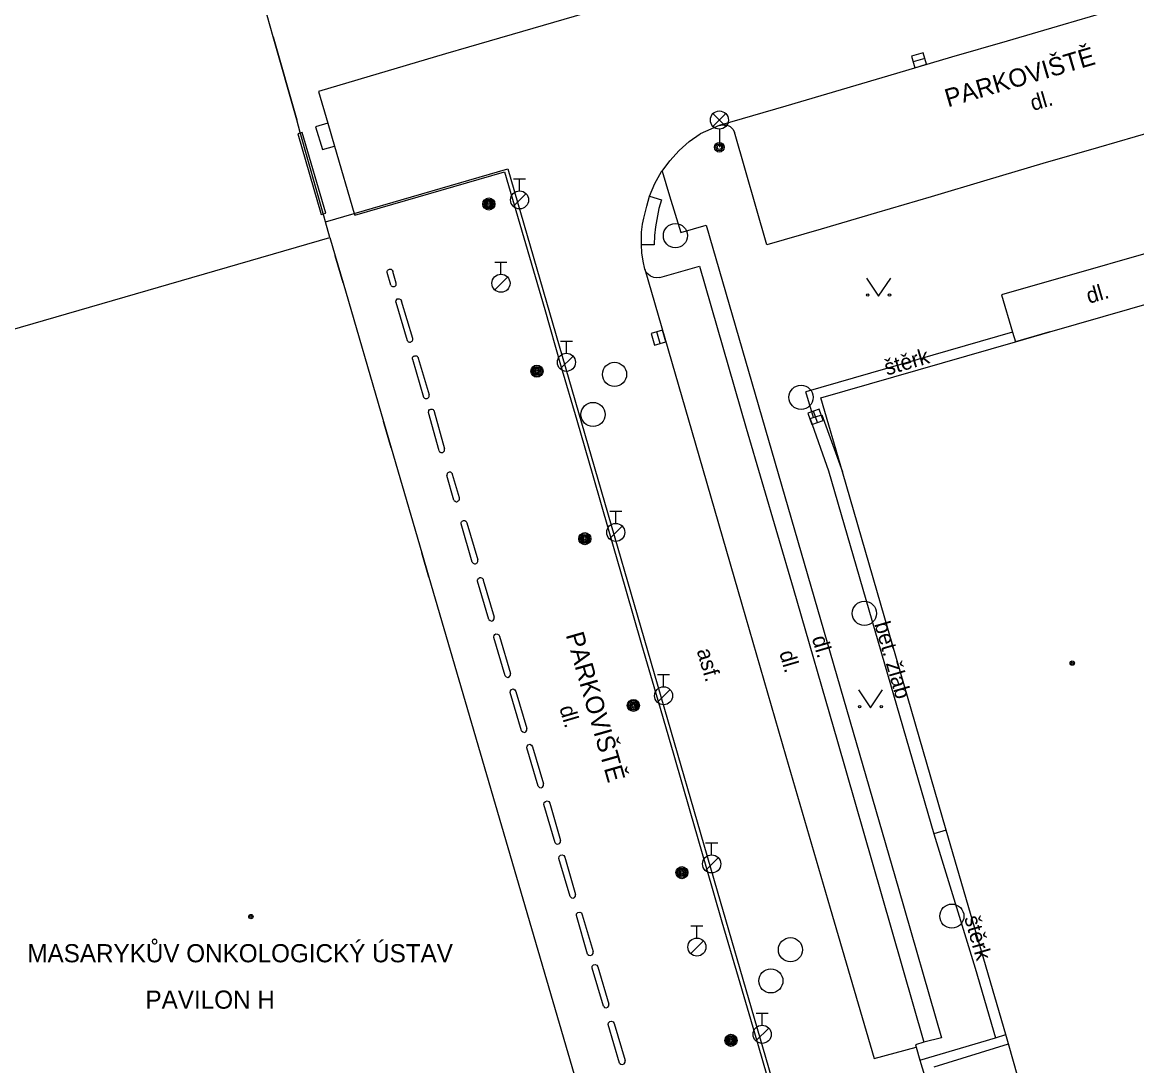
# Model space of a CAD drawing. Extents: x -600309 to -598967, y -1161267 to -1160292.
# Drawn here: x -599649.02 to -599602.9, y -1160733.12 to -1160689.94 of the extents above; entities that cross this region are included whole.
import ezdxf

# ---------------------------------------------------------------- set-up
doc = ezdxf.new("R2010")
doc.units = 0
for name, color, linetype in [('Level 10', 7, 'Continuous'), ('Level 11', 7, 'Continuous'), ('Level 25', 7, 'Continuous'), ('Level 27', 7, 'Continuous'), ('Level 28', 7, 'Continuous'), ('Level 33', 7, 'Continuous'), ('Level 36', 7, 'Continuous'), ('Level 39', 7, 'Continuous'), ('Level 40', 7, 'Continuous'), ('Level 41', 7, 'Continuous'), ('Level 42', 7, 'Continuous'), ('Level 5', 7, 'Continuous'), ('Level 6', 7, 'Continuous')]:
    doc.layers.add(name, color=color, linetype=linetype)

msp = doc.modelspace()

# ---------------------------------------------------------------- linework, layer by layer
at = {"layer": 'Level 10'}
for points in [[(-599593.81, -1160686.53), (-599596.8, -1160687.37), (-599599.09, -1160688.05), (-599601.38, -1160688.7199), (-599603.69, -1160689.38), (-599605.96, -1160690.05), (-599608.26, -1160690.7199), (-599610.56, -1160691.39), (-599612.84, -1160692.06), (-599615.13, -1160692.74), (-599617.42, -1160693.4099), (-599620.18, -1160694.21)], [(-599623.94, -1160689.05), (-599630.55, -1160690.9699), (-599631.51, -1160691.25), (-599636.76, -1160692.8), (-599636.37, -1160694.11)], [(-599636.37, -1160694.11), (-599636.1, -1160695.06)], [(-599622.54, -1160696.1), (-599622.2199, -1160695.67), (-599621.84, -1160695.25), (-599621.42, -1160694.88), (-599620.96, -1160694.55)], [(-599620.18, -1160694.21), (-599620.96, -1160694.55)], [(-599636.1, -1160695.06), (-599635.28, -1160697.85)], [(-599635.28, -1160697.85), (-599635.26, -1160697.92), (-599629.06, -1160696.13), (-599627.4, -1160701.83), (-599626.74, -1160704.11), (-599626.07, -1160706.4099), (-599625.4099, -1160708.7), (-599624.74, -1160711), (-599624.06, -1160713.39), (-599623.39, -1160715.69), (-599622.7199, -1160717.99), (-599622.05, -1160720.27), (-599621.39, -1160722.57), (-599620.73, -1160724.86), (-599620.07, -1160727.17), (-599619.4, -1160729.46), (-599618.7199, -1160731.76), (-599618.05, -1160734.05), (-599617.38, -1160736.4699)], [(-599623.06, -1160697.13), (-599622.84, -1160696.61), (-599622.56, -1160696.12), (-599622.54, -1160696.1)], [(-599623.4, -1160699.15), (-599623.4, -1160699.14), (-599623.39, -1160698.63), (-599623.35, -1160698.3), (-599623.3, -1160698.05), (-599623.17, -1160697.55), (-599623.06, -1160697.13)], [(-599623.26, -1160700.15), (-599623.33, -1160699.82), (-599623.38, -1160699.48), (-599623.4, -1160699.15)], [(-599622.63, -1160700.5), (-599622.76, -1160700.52), (-599622.89, -1160700.5), (-599623.02, -1160700.45), (-599623.12, -1160700.37), (-599623.21, -1160700.27), (-599623.26, -1160700.15)], [(-599622.63, -1160700.5), (-599620.99, -1160700.03), (-599619.06, -1160706.74), (-599617.12, -1160713.36), (-599615.28, -1160719.7), (-599613.4699, -1160726), (-599611.71, -1160732.15)], [(-599611.71, -1160732.15), (-599612.06, -1160732.26)], [(-599612.06, -1160732.26), (-599612.03, -1160732.35)], [(-599612.03, -1160732.35), (-599611.87, -1160732.89)], [(-599611.87, -1160732.89), (-599611.32, -1160734.7)]]:
    msp.add_lwpolyline(points, dxfattribs=at)
at = {"layer": 'Level 11'}
for points in [[(-599594.1599, -1160687.2), (-599592.85, -1160691.7199), (-599595.32, -1160692.44), (-599597.61, -1160693.11), (-599599.9, -1160693.78), (-599602.21, -1160694.46), (-599604.48, -1160695.12), (-599606.78, -1160695.79), (-599609.1, -1160696.48), (-599611.4099, -1160697.17), (-599613.67, -1160697.82), (-599615.96, -1160698.5), (-599618.21, -1160699.15), (-599619.54, -1160694.49)], [(-599636.37, -1160694.11), (-599636.89, -1160694.27), (-599636.6, -1160695.21), (-599636.1, -1160695.06)], [(-599620.18, -1160694.21), (-599620.03, -1160694.18), (-599619.88, -1160694.19), (-599619.73, -1160694.25), (-599619.62, -1160694.36), (-599619.54, -1160694.49)], [(-599622.54, -1160696.1), (-599622.23, -1160697.12), (-599621.77, -1160698.64), (-599620.7199, -1160698.33), (-599616.39, -1160713.28), (-599612.76, -1160725.78), (-599610.98, -1160731.96), (-599611.71, -1160732.15)], [(-599623.06, -1160697.13), (-599622.57, -1160697.29)], [(-599622.57, -1160697.29), (-599622.67, -1160697.65), (-599622.81, -1160698.4), (-599622.85, -1160698.77), (-599622.87, -1160699.15)], [(-599599.62, -1160698.68), (-599608.49, -1160701.2199), (-599608.04, -1160702.77)], [(-599622.87, -1160699.15), (-599623.4, -1160699.15)], [(-599633.92, -1160700.3), (-599633.92, -1160700.27), (-599633.92, -1160700.24), (-599633.9, -1160700.21), (-599633.88, -1160700.18), (-599633.85, -1160700.17), (-599633.82, -1160700.1599), (-599633.79, -1160700.1599), (-599633.76, -1160700.1599), (-599633.73, -1160700.18), (-599633.71, -1160700.2), (-599633.69, -1160700.23), (-599633.68, -1160700.26)], [(-599623.26, -1160700.15), (-599621.17, -1160707.35), (-599619.24, -1160714.02), (-599617.42, -1160720.31), (-599615.58, -1160726.6), (-599613.76, -1160732.82)], [(-599633.77, -1160700.82), (-599633.92, -1160700.3)], [(-599633.54, -1160700.73), (-599633.68, -1160700.26)], [(-599633.77, -1160700.82), (-599633.75, -1160700.84), (-599633.73, -1160700.86), (-599633.7, -1160700.88), (-599633.67, -1160700.88), (-599633.64, -1160700.88), (-599633.62, -1160700.88), (-599633.59, -1160700.86), (-599633.57, -1160700.84), (-599633.55, -1160700.82), (-599633.54, -1160700.79), (-599633.54, -1160700.76), (-599633.54, -1160700.73)], [(-599633.56, -1160701.52), (-599633.55, -1160701.45), (-599633.5, -1160701.39), (-599633.42, -1160701.38), (-599633.35, -1160701.4099), (-599633.32, -1160701.48)], [(-599633.56, -1160701.52), (-599633.09, -1160703.11)], [(-599632.86, -1160703.02), (-599633.32, -1160701.48)], [(-599608.04, -1160702.77), (-599616.59, -1160705.23)], [(-599608.04, -1160702.77), (-599607.92, -1160703.1599)], [(-599633.09, -1160703.11), (-599633.07, -1160703.14), (-599633.05, -1160703.1599), (-599633.02, -1160703.17), (-599632.99, -1160703.18), (-599632.96, -1160703.18), (-599632.94, -1160703.17), (-599632.9099, -1160703.15), (-599632.89, -1160703.13), (-599632.87, -1160703.11), (-599632.86, -1160703.08), (-599632.86, -1160703.05), (-599632.86, -1160703.02)], [(-599632.87, -1160703.88), (-599632.87, -1160703.85), (-599632.87, -1160703.82), (-599632.85, -1160703.79), (-599632.83, -1160703.76), (-599632.8, -1160703.75), (-599632.77, -1160703.74), (-599632.74, -1160703.74), (-599632.71, -1160703.74), (-599632.68, -1160703.76), (-599632.6599, -1160703.78), (-599632.64, -1160703.81), (-599632.63, -1160703.84)], [(-599632.87, -1160703.88), (-599632.4099, -1160705.45)], [(-599632.63, -1160703.84), (-599632.18, -1160705.36)], [(-599616.28, -1160706.3), (-599616.59, -1160705.23)], [(-599632.4099, -1160705.45), (-599632.39, -1160705.48), (-599632.37, -1160705.5), (-599632.34, -1160705.51), (-599632.31, -1160705.51), (-599632.28, -1160705.51), (-599632.26, -1160705.51), (-599632.23, -1160705.49), (-599632.21, -1160705.4699), (-599632.19, -1160705.45), (-599632.18, -1160705.42), (-599632.18, -1160705.39), (-599632.18, -1160705.36)], [(-599632.21, -1160706.09), (-599632.21, -1160706.06), (-599632.2, -1160706.03), (-599632.19, -1160706), (-599632.17, -1160705.9699), (-599632.14, -1160705.96), (-599632.11, -1160705.95), (-599632.08, -1160705.95), (-599632.05, -1160705.95), (-599632.02, -1160705.9699), (-599632, -1160705.99), (-599631.98, -1160706.02), (-599631.9699, -1160706.05)], [(-599631.77, -1160707.68), (-599632.21, -1160706.09)], [(-599631.9699, -1160706.05), (-599631.54, -1160707.59)], [(-599616.28, -1160706.3), (-599616.19, -1160706.27), (-599615.93, -1160706.18), (-599615.08, -1160708.55)], [(-599616.28, -1160706.3), (-599616.42, -1160706.35), (-599615.65, -1160708.5), (-599611.29, -1160723.52)], [(-599631.77, -1160707.68), (-599631.75, -1160707.71), (-599631.73, -1160707.73), (-599631.7, -1160707.74), (-599631.67, -1160707.75), (-599631.64, -1160707.75), (-599631.62, -1160707.74), (-599631.59, -1160707.7199), (-599631.57, -1160707.7), (-599631.55, -1160707.68), (-599631.54, -1160707.65), (-599631.54, -1160707.62), (-599631.54, -1160707.59)], [(-599631.21, -1160708.6599), (-599631.2199, -1160708.63), (-599631.24, -1160708.6), (-599631.26, -1160708.58), (-599631.29, -1160708.56), (-599631.32, -1160708.56), (-599631.35, -1160708.56), (-599631.38, -1160708.57), (-599631.4099, -1160708.58), (-599631.43, -1160708.61), (-599631.44, -1160708.64), (-599631.45, -1160708.67), (-599631.45, -1160708.7)], [(-599631.1599, -1160709.71), (-599631.45, -1160708.7)], [(-599630.93, -1160709.62), (-599631.21, -1160708.6599)], [(-599631.1599, -1160709.71), (-599631.14, -1160709.74), (-599631.12, -1160709.75), (-599631.09, -1160709.77), (-599631.06, -1160709.78), (-599631.03, -1160709.78), (-599631.01, -1160709.77), (-599630.98, -1160709.75), (-599630.96, -1160709.73), (-599630.94, -1160709.71), (-599630.93, -1160709.68), (-599630.93, -1160709.65), (-599630.93, -1160709.62)], [(-599630.86, -1160710.7), (-599630.86, -1160710.67), (-599630.86, -1160710.64), (-599630.84, -1160710.61), (-599630.82, -1160710.58), (-599630.79, -1160710.57), (-599630.76, -1160710.56), (-599630.73, -1160710.56), (-599630.7, -1160710.56), (-599630.67, -1160710.58), (-599630.65, -1160710.6), (-599630.63, -1160710.63), (-599630.62, -1160710.6599)], [(-599630.4, -1160712.28), (-599630.86, -1160710.7)], [(-599630.62, -1160710.6599), (-599630.17, -1160712.19)], [(-599630.4, -1160712.28), (-599630.38, -1160712.31), (-599630.36, -1160712.33), (-599630.33, -1160712.34), (-599630.3, -1160712.35), (-599630.27, -1160712.35), (-599630.24, -1160712.34), (-599630.2199, -1160712.33), (-599630.19, -1160712.31), (-599630.18, -1160712.28), (-599630.17, -1160712.25), (-599630.17, -1160712.2199), (-599630.17, -1160712.19)], [(-599630.18, -1160713.07), (-599630.18, -1160713.04), (-599630.18, -1160713.01), (-599630.1599, -1160712.98), (-599630.14, -1160712.95), (-599630.12, -1160712.94), (-599630.09, -1160712.92), (-599630.05, -1160712.92), (-599630.02, -1160712.93), (-599629.99, -1160712.94), (-599629.9699, -1160712.96), (-599629.95, -1160712.99), (-599629.94, -1160713.02)], [(-599629.71, -1160714.65), (-599630.18, -1160713.07)], [(-599629.94, -1160713.02), (-599629.49, -1160714.56)], [(-599629.71, -1160714.65), (-599629.6599, -1160714.7), (-599629.59, -1160714.7199), (-599629.53, -1160714.69), (-599629.49, -1160714.63), (-599629.49, -1160714.56)], [(-599629.51, -1160715.4), (-599629.51, -1160715.37), (-599629.49, -1160715.31), (-599629.4699, -1160715.28), (-599629.42, -1160715.25), (-599629.35, -1160715.26), (-599629.3, -1160715.29), (-599629.27, -1160715.35)], [(-599629.04, -1160716.98), (-599629.51, -1160715.4)], [(-599629.27, -1160715.35), (-599628.82, -1160716.89)], [(-599629.04, -1160716.98), (-599628.99, -1160717.03), (-599628.92, -1160717.05), (-599628.86, -1160717.02), (-599628.82, -1160716.96), (-599628.82, -1160716.89)], [(-599628.83, -1160717.68), (-599628.82, -1160717.6), (-599628.77, -1160717.55), (-599628.7, -1160717.53), (-599628.63, -1160717.56), (-599628.59, -1160717.63)], [(-599628.36, -1160719.26), (-599628.83, -1160717.68)], [(-599628.59, -1160717.63), (-599628.14, -1160719.17)], [(-599628.36, -1160719.26), (-599628.31, -1160719.31), (-599628.24, -1160719.33), (-599628.18, -1160719.3), (-599628.14, -1160719.24), (-599628.14, -1160719.17)], [(-599628.14, -1160719.9699), (-599628.13, -1160719.89), (-599628.08, -1160719.84), (-599628.01, -1160719.82), (-599627.94, -1160719.85), (-599627.9, -1160719.92)], [(-599627.67, -1160721.55), (-599628.14, -1160719.9699)], [(-599627.9, -1160719.92), (-599627.45, -1160721.46)], [(-599627.67, -1160721.55), (-599627.62, -1160721.6), (-599627.55, -1160721.62), (-599627.49, -1160721.59), (-599627.45, -1160721.53), (-599627.45, -1160721.46)], [(-599627.43, -1160722.31), (-599627.42, -1160722.23), (-599627.37, -1160722.18), (-599627.3, -1160722.1599), (-599627.23, -1160722.19), (-599627.19, -1160722.26)], [(-599626.9699, -1160723.89), (-599627.43, -1160722.31)], [(-599627.19, -1160722.26), (-599626.74, -1160723.8)], [(-599610.78, -1160723.37), (-599611.29, -1160723.52)], [(-599611.29, -1160723.52), (-599609.58, -1160729.09), (-599608.75, -1160731.96)], [(-599626.9699, -1160723.89), (-599626.92, -1160723.94), (-599626.85, -1160723.95), (-599626.79, -1160723.93), (-599626.74, -1160723.87), (-599626.74, -1160723.8)], [(-599626.81, -1160724.54), (-599626.8, -1160724.46), (-599626.75, -1160724.4099), (-599626.68, -1160724.39), (-599626.61, -1160724.42), (-599626.57, -1160724.49)], [(-599626.34, -1160726.12), (-599626.81, -1160724.54)], [(-599626.57, -1160724.49), (-599626.12, -1160726.03)], [(-599626.34, -1160726.12), (-599626.29, -1160726.17), (-599626.2199, -1160726.19), (-599626.1599, -1160726.1599), (-599626.12, -1160726.1), (-599626.12, -1160726.03)], [(-599626.09, -1160726.9099), (-599626.08, -1160726.84), (-599626.03, -1160726.78), (-599625.95, -1160726.77), (-599625.88, -1160726.8), (-599625.85, -1160726.87)], [(-599625.63, -1160728.5), (-599626.09, -1160726.9099)], [(-599625.85, -1160726.87), (-599625.4, -1160728.4)], [(-599625.63, -1160728.5), (-599625.58, -1160728.55), (-599625.51, -1160728.56), (-599625.44, -1160728.53), (-599625.4, -1160728.4699), (-599625.4, -1160728.4)], [(-599625.44, -1160729.08), (-599625.43, -1160729), (-599625.38, -1160728.95), (-599625.31, -1160728.93), (-599625.24, -1160728.96), (-599625.2, -1160729.03)], [(-599624.9699, -1160730.6599), (-599625.44, -1160729.08)], [(-599625.2, -1160729.03), (-599624.75, -1160730.57)], [(-599624.9699, -1160730.6599), (-599624.92, -1160730.71), (-599624.85, -1160730.73), (-599624.79, -1160730.7), (-599624.75, -1160730.64), (-599624.75, -1160730.57)], [(-599624.77, -1160731.42), (-599624.76, -1160731.35), (-599624.71, -1160731.29), (-599624.63, -1160731.28), (-599624.56, -1160731.31), (-599624.53, -1160731.38)], [(-599624.3, -1160733.01), (-599624.77, -1160731.42)], [(-599624.53, -1160731.38), (-599624.07, -1160732.9099)], [(-599611.87, -1160732.89), (-599608.75, -1160731.96)], [(-599608.75, -1160731.96), (-599608.32, -1160731.83)], [(-599613.76, -1160732.82), (-599612.03, -1160732.35)], [(-599624.3, -1160733.01), (-599624.25, -1160733.06), (-599624.18, -1160733.07), (-599624.11, -1160733.04), (-599624.07, -1160732.98), (-599624.07, -1160732.9099)]]:
    msp.add_lwpolyline(points, dxfattribs=at)
at = {"layer": 'Level 25'}
msp.add_lwpolyline([(-599636.65, -1160697.9), (-599636.46, -1160697.84), (-599637.43, -1160694.5), (-599637.62, -1160694.56), (-599636.65, -1160697.9)], dxfattribs=at)
for centre, radius in [((-599629.71, -1160697.46), 0.25), ((-599629.71, -1160697.46), 0.2), ((-599629.71, -1160697.46), 0.15), ((-599629.71, -1160697.46), 0.1), ((-599629.71, -1160697.46), 0.05), ((-599627.7199, -1160704.38), 0.25), ((-599627.7199, -1160704.38), 0.2), ((-599627.7199, -1160704.38), 0.15), ((-599627.7199, -1160704.38), 0.1), ((-599627.7199, -1160704.38), 0.05), ((-599625.74, -1160711.31), 0.25), ((-599625.74, -1160711.31), 0.2), ((-599625.74, -1160711.31), 0.15), ((-599625.74, -1160711.31), 0.1), ((-599625.74, -1160711.31), 0.05), ((-599623.73, -1160718.21), 0.25), ((-599623.73, -1160718.21), 0.2), ((-599623.73, -1160718.21), 0.15), ((-599623.73, -1160718.21), 0.1), ((-599623.73, -1160718.21), 0.05), ((-599621.7199, -1160725.13), 0.25), ((-599621.7199, -1160725.13), 0.2), ((-599621.7199, -1160725.13), 0.15), ((-599621.7199, -1160725.13), 0.1), ((-599621.7199, -1160725.13), 0.05), ((-599619.69, -1160732.07), 0.25), ((-599619.69, -1160732.07), 0.2), ((-599619.69, -1160732.07), 0.15), ((-599619.69, -1160732.07), 0.1), ((-599619.69, -1160732.07), 0.05)]:
    msp.add_circle(centre, radius, dxfattribs=at)
at = {"layer": 'Level 27'}
for p, q in [((-599611.6702, -1160691.4388), (-599612.1496, -1160691.5812)), ((-599622.6203, -1160703.2301), (-599622.7597, -1160702.7499)), ((-599616.1057, -1160706.5054), (-599616.2743, -1160706.0346))]:
    msp.add_line(p, q, dxfattribs=at)
for points in [[(-599611.7414, -1160691.1992), (-599612.2207, -1160691.3415), (-599612.0784, -1160691.8208), (-599611.5991, -1160691.6785)], [(-599622.3802, -1160703.1604), (-599622.5196, -1160702.6802), (-599622.9998, -1160702.8196), (-599622.8604, -1160703.2998)], [(-599615.8704, -1160706.4211), (-599616.0389, -1160705.9504), (-599616.5096, -1160706.1189), (-599616.3411, -1160706.5896)]]:
    msp.add_lwpolyline(points, close=True, dxfattribs=at)
for centre in [(-599621.99, -1160698.77), (-599624.51, -1160704.51), (-599616.79, -1160705.46), (-599625.4, -1160706.17), (-599614.17, -1160714.4), (-599610.55, -1160726.93), (-599617.23, -1160728.32), (-599618.04, -1160729.61)]:
    msp.add_circle(centre, 0.5, dxfattribs=at)
at = {"layer": 'Level 28'}
for p, q in [((-599628.69, -1160696.415), (-599628.19, -1160696.415)), ((-599628.44, -1160696.915), (-599628.44, -1160696.415)), ((-599628.698, -1160697.562), (-599628.168, -1160697.032)), ((-599629.46, -1160699.865), (-599628.96, -1160699.865)), ((-599629.21, -1160700.365), (-599629.21, -1160699.865)), ((-599629.468, -1160701.012), (-599628.938, -1160700.482)), ((-599626.75, -1160703.135), (-599626.25, -1160703.135)), ((-599626.5, -1160703.635), (-599626.5, -1160703.135)), ((-599626.758, -1160704.282), (-599626.228, -1160703.752)), ((-599624.71, -1160710.175), (-599624.21, -1160710.175)), ((-599624.46, -1160710.675), (-599624.46, -1160710.175)), ((-599624.718, -1160711.322), (-599624.188, -1160710.792)), ((-599622.73, -1160716.935), (-599622.23, -1160716.935)), ((-599622.48, -1160717.435), (-599622.48, -1160716.935)), ((-599622.738, -1160718.082), (-599622.208, -1160717.552)), ((-599620.74, -1160723.895), (-599620.24, -1160723.895)), ((-599620.49, -1160724.395), (-599620.49, -1160723.895)), ((-599620.748, -1160725.042), (-599620.218, -1160724.512)), ((-599621.35, -1160727.335), (-599620.85, -1160727.335)), ((-599621.1, -1160727.835), (-599621.1, -1160727.335)), ((-599621.358, -1160728.482), (-599620.828, -1160727.952)), ((-599618.65, -1160730.945), (-599618.15, -1160730.945)), ((-599618.4, -1160731.445), (-599618.4, -1160730.945)), ((-599618.658, -1160732.092), (-599618.128, -1160731.562))]:
    msp.add_line(p, q, dxfattribs=at)
for centre in [(-599628.44, -1160697.29), (-599629.21, -1160700.74), (-599626.5, -1160704.01), (-599624.46, -1160711.05), (-599622.48, -1160717.81), (-599620.49, -1160724.77), (-599621.1, -1160728.21), (-599618.4, -1160731.82)]:
    msp.add_circle(centre, 0.375, dxfattribs=at)
at = {"layer": 'Level 33'}
for p, q in [((-599620.435, -1160694.25), (-599619.905, -1160693.72)), ((-599620.435, -1160693.72), (-599619.905, -1160694.25)), ((-599620.17, -1160694.36), (-599620.17, -1160695.11))]:
    msp.add_line(p, q, dxfattribs=at)
for centre, radius in [((-599620.17, -1160693.985), 0.375), ((-599620.17, -1160695.11), 0.2), ((-599620.17, -1160695.11), 0.1445), ((-599620.17, -1160695.11), 0.0876)]:
    msp.add_circle(centre, radius, dxfattribs=at)
at = {"layer": 'Level 36'}
for points in [[(-599614.08, -1160700.53), (-599613.58, -1160701.28), (-599613.08, -1160700.53)], [(-599614.42, -1160717.56), (-599613.92, -1160718.31), (-599613.42, -1160717.56)]]:
    msp.add_lwpolyline(points, dxfattribs=at)
for centre in [(-599614.0302, -1160701.2298), (-599613.1308, -1160701.2298), (-599614.3702, -1160718.2598), (-599613.4708, -1160718.2598)]:
    msp.add_circle(centre, 0.05, dxfattribs=at)
at = {"layer": 'Level 39'}
for centre, radius in [((-599605.57, -1160716.46), 0.09), ((-599605.57, -1160716.46), 0.0398), ((-599639.56, -1160726.95), 0.09), ((-599639.56, -1160726.95), 0.0398)]:
    msp.add_circle(centre, radius, dxfattribs=at)
at = {"layer": 'Level 5'}
for points in [[(-599638.63, -1160690.54), (-599639.63, -1160686.99)], [(-599637.6599, -1160693.98), (-599638.63, -1160690.54)], [(-599637.52, -1160694.5), (-599637.6599, -1160693.98)], [(-599636.54, -1160697.95), (-599637.52, -1160694.5)], [(-599635.28, -1160697.85), (-599628.93, -1160696.01)], [(-599628.93, -1160696.01), (-599625.48, -1160707.89)], [(-599636.4699, -1160698.2), (-599635.28, -1160697.85)], [(-599636.4699, -1160698.2), (-599636.54, -1160697.95)], [(-599636.29, -1160698.85), (-599636.4699, -1160698.2)], [(-599658.11, -1160705.16), (-599653.43, -1160703.81), (-599650.48, -1160702.95), (-599636.29, -1160698.85)], [(-599636.29, -1160698.85), (-599636.07, -1160699.61)], [(-599636.07, -1160699.61), (-599635.74, -1160700.7199)], [(-599635.74, -1160700.7199), (-599634.07, -1160706.46)], [(-599606.5, -1160702.75), (-599600.98, -1160701.1599)], [(-599607.92, -1160703.1599), (-599606.5, -1160702.75)], [(-599615.9699, -1160705.48), (-599607.92, -1160703.1599)], [(-599615.08, -1160708.55), (-599615.9699, -1160705.48)], [(-599634.07, -1160706.46), (-599633.75, -1160707.55)], [(-599633.75, -1160707.55), (-599632.48, -1160711.89)], [(-599625.48, -1160707.89), (-599620.26, -1160725.88)], [(-599610.78, -1160723.37), (-599615.08, -1160708.55)], [(-599632.48, -1160711.89), (-599632.19, -1160712.9)], [(-599632.19, -1160712.9), (-599624.06, -1160740.76)], [(-599608.32, -1160731.83), (-599610.78, -1160723.37)], [(-599620.26, -1160725.88), (-599617.2, -1160736.42)], [(-599608.21, -1160732.21), (-599608.32, -1160731.83)], [(-599611.28, -1160733.17), (-599608.21, -1160732.21)], [(-599606.36, -1160738.76), (-599608.21, -1160732.21)]]:
    msp.add_lwpolyline(points, dxfattribs=at)
at = {"layer": 'Level 6'}
for points in [[(-599638.63, -1160690.54), (-599637.6599, -1160693.98)], [(-599636.54, -1160697.95), (-599637.52, -1160694.5)], [(-599635.74, -1160700.7199), (-599636.07, -1160699.61)], [(-599606.5, -1160702.75), (-599607.92, -1160703.1599)], [(-599633.75, -1160707.55), (-599634.07, -1160706.46)], [(-599632.19, -1160712.9), (-599632.48, -1160711.89)]]:
    msp.add_lwpolyline(points, dxfattribs=at)

# ---------------------------------------------------------------- texts
at = {"layer": 'Level 40'}
for s, rotation, p in [(' dl.', 16.23, (-599607.43, -1160693.68)), (' dl.', 16.23, (-599605.11, -1160701.6599)), (' štěrk', 16.23, (-599613.4699, -1160704.63)), ('bet. žlab', 286.18, (-599613.76, -1160714.84)), ('dl.', 286.29, (-599616.35, -1160715.42)), (' asf.', 286.14, (-599621.18, -1160715.71)), ('dl.', 286.29, (-599617.7, -1160716.03)), ('dl.', 286.29, (-599626.8, -1160718.31)), (' štěrk', 286.14, (-599610.11, -1160726.77))]:
    msp.add_text(s, height=0.65, rotation=rotation, dxfattribs=at).set_placement(p)
at = {"layer": 'Level 41'}
msp.add_text(' PARKOVIŠTĚ', height=0.75, rotation=16.3, dxfattribs=at).set_placement((-599610.98, -1160693.54))
at = {"layer": 'Level 42'}
msp.add_text(' PARKOVIŠTĚ', height=0.75, rotation=285.96, dxfattribs=at).set_placement((-599626.61, -1160715.02))
for s, p in [('MASARYKŮV ONKOLOGICKÝ ÚSTAV', (-599648.81, -1160728.84)), ('PAVILON H', (-599643.92, -1160730.76))]:
    msp.add_text(s, height=0.75, dxfattribs=at).set_placement(p)

doc.saveas('drawing.dxf')
